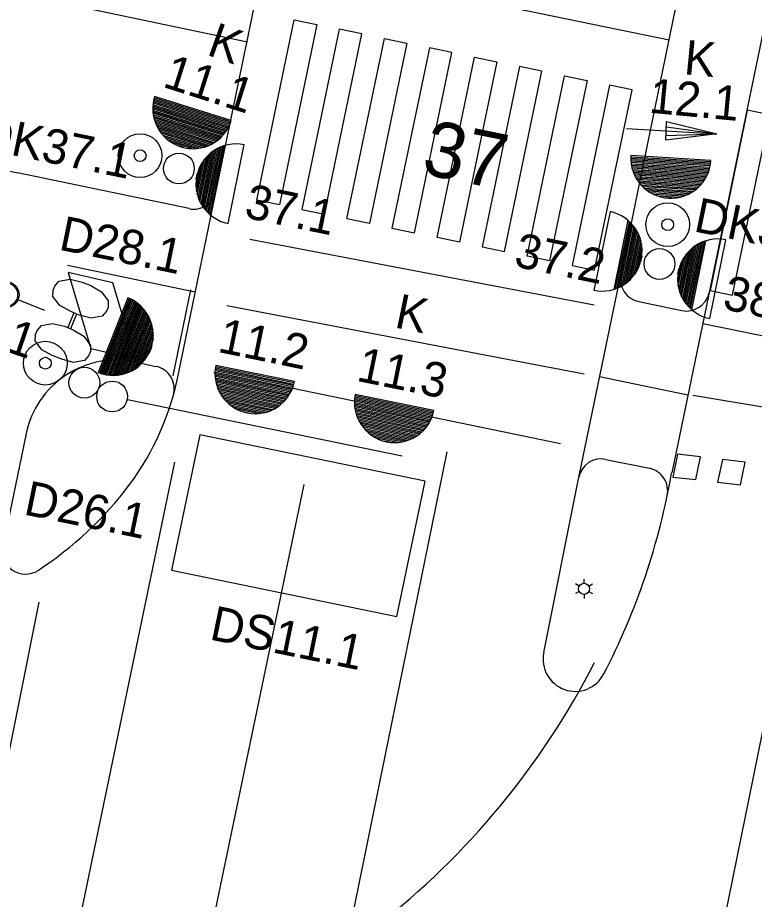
# Model space of a CAD drawing. Extents: x 81065 to 81486, y 452384 to 452681.
# Drawn here: x 81217.12 to 81233.14, y 452535 to 452554.16 of the extents above; entities that cross this region are included whole.
import ezdxf

# ---------------------------------------------------------------- set-up
doc = ezdxf.new("R2010")
doc.units = 0
for name, color, linetype in [('B-BH-IE-MEUBILAIR_WEGMEUBILAIR_LICHTMAST-S', 7, 'Continuous'), ('B-BH-VH-KANTOPSLUITING-GV', 7, 'Continuous'), ('B-WE-VW-MARKERING_DWARS_DRIEHOEK_5050-G', 7, 'Continuous'), ('B-WE-VW-MARKERING_DWARS_OVERSTEEK_BLOKSTREEP50-G', 7, 'Continuous'), ('B-WE-VW-MARKERING_DWARS_OVERSTEEK_KANALISATIESTREEP50_010-G', 7, 'Continuous'), ('B-WE-VW-MARKERING_DWARS_OVERSTEEK_VOETGANGERS-G', 7, 'Continuous'), ('B-WE-VW-MARKERING_DWARS_STOPSTREEP_020-G', 7, 'Continuous'), ('B-WE-VW-MARKERING_DWARS_STOPSTREEP_030-G', 7, 'Continuous'), ('B-WE-VW-MARKERING_LANGS_STREEP_11_010-G', 7, 'Continuous'), ('B-WE-VW-MARKERING_LANGS_STREEP_13_010-G', 7, 'Continuous'), ('B-WE-VW-MARKERING_LANGS_STREEP_DOORGETROKKEN_010-G', 7, 'Continuous'), ('N-OI-KL-VRI_LUS_DETECTIE-G', 7, 'Continuous'), ('N-OI-KL-VRI_LUS_DETECTIE-T18', 7, 'Continuous'), ('N-OI-KL-VRI_LUS_DETECTIE_SELECTIEF-G', 7, 'Continuous'), ('N-OI-KL-VRI_LUS_DETECTIE_SELECTIEF-T18', 7, 'Continuous'), ('N-WE-VW-VRI_ARMATUUR-S', 7, 'Continuous'), ('N-WE-VW-VRI_ARMATUUR-T18', 7, 'Continuous'), ('N-WE-VW-VRI_LIGGER-G', 7, 'Continuous'), ('N-WE-VW-VRI_MAST-S', 7, 'Continuous'), ('N-WE-VW-VRI_RICHTINGNUMMER-T25', 7, 'Continuous')]:
    doc.layers.add(name, color=color, linetype=linetype)

msp = doc.modelspace()

# ---------------------------------------------------------------- linework, layer by layer
at = {"layer": 'B-BH-IE-MEUBILAIR_WEGMEUBILAIR_LICHTMAST-S'}
for p, q in [((81229.331, 452541.807), (81229.253, 452541.852)), ((81229.435, 452541.867), (81229.435, 452541.957)), ((81229.539, 452541.807), (81229.617, 452541.852)), ((81229.331, 452541.687), (81229.253, 452541.642)), ((81229.539, 452541.687), (81229.617, 452541.642)), ((81229.435, 452541.627), (81229.435, 452541.537))]:
    msp.add_line(p, q, dxfattribs=at)
msp.add_circle((81229.435, 452541.747), 0.12, dxfattribs=at)
at = {"layer": 'B-BH-VH-KANTOPSLUITING-GV'}
for p, q in [((81246.695, 452618.418), (81232.053, 452547.692)), ((81221.337, 452549.903), (81232.532, 452604.152)), ((81230.235, 452548.568), (81237.12, 452582.041)), ((81222.116, 452553.622), (81217.899, 452554.505)), ((81220.847, 452550.006), (81217.121, 452550.785)), ((81220.618, 452546.416), (81221.337, 452549.903)), ((81229.291, 452544.027), (81230.235, 452548.568)), ((81230.625, 452547.986), (81231.563, 452547.793)), ((81232.053, 452547.692), (81231.343, 452544.264)), ((81219.676, 452546.675), (81220.129, 452546.58)), ((81217.307, 452545.121), (81216.802, 452542.667)), ((81229.912, 452544.56), (81230.855, 452544.365)), ((81228.559, 452540.362), (81229.291, 452544.027))]:
    msp.add_line(p, q, dxfattribs=at)
for centre, radius, start, end in [((81220.193, 452565.467), 15, 214.3113, 258.1811), ((81220.949, 452550.495), 0.5, 258.1811, 348.3405), ((81230.726, 452548.476), 0.5, 168.3752, 258.3405), ((81231.664, 452548.282), 0.5, 258.3405, 348.3032), ((81219.266, 452544.717), 2, 78.1811, 168.3405), ((81220.026, 452546.09), 0.5, 344.3095, 78.1848), ((81214.747, 452547.574), 5.984, 323.4532, 348.8476), ((81229.81, 452544.07), 0.5, 78.3405, 168.2612), ((81230.754, 452543.875), 0.5, 348.2982, 78.3405), ((81216.556, 452546.816), 15, 332.5325, 350.2091), ((81213.171, 452548.832), 8, 303.3255, 322.9313), ((81217.291, 452542.566), 0.5, 168.3612, 303.3255), ((81229.244, 452540.22), 0.7, 168.3405, 332.5325)]:
    msp.add_arc(centre, radius, start, end, dxfattribs=at)
at = {"layer": 'B-WE-VW-MARKERING_DWARS_DRIEHOEK_5050-G'}
msp.add_lwpolyline([(81216.305, 452535.066), (81217.587, 452541.459)], dxfattribs=at)
at = {"layer": 'B-WE-VW-MARKERING_DWARS_OVERSTEEK_BLOKSTREEP50-G'}
for p, q in [((81222.168, 452549.344), (81229.654, 452547.914)), ((81232.02, 452547.512), (81237.759, 452546.324))]:
    msp.add_line(p, q, dxfattribs=at)
msp.add_lwpolyline([(81228.924, 452544.895), (81221.384, 452546.457)], dxfattribs=at)
for points in [[(81231.468, 452544.67), (81231.366, 452544.176), (81231.866, 452544.122), (81231.967, 452544.616)], [(81232.442, 452544.559), (81232.34, 452544.065), (81232.839, 452544.007), (81232.94, 452544.501)]]:
    msp.add_lwpolyline(points, close=True, dxfattribs=at)
at = {"layer": 'B-WE-VW-MARKERING_DWARS_OVERSTEEK_KANALISATIESTREEP50_010-G'}
for p, q in [((81221.671, 452547.901), (81229.441, 452546.418)), ((81231.802, 452545.953), (81237.4, 452545.029))]:
    msp.add_line(p, q, dxfattribs=at)
at = {"layer": 'B-WE-VW-MARKERING_DWARS_OVERSTEEK_VOETGANGERS-G'}
for points in [[(81223.625, 452554.008), (81222.812, 452550.091), (81222.322, 452550.193), (81223.136, 452554.109)], [(81223.791, 452549.888), (81224.605, 452553.805), (81224.115, 452553.906), (81223.301, 452549.99)], [(81225.584, 452553.602), (81224.77, 452549.685), (81224.281, 452549.787), (81225.094, 452553.703)], [(81225.749, 452549.483), (81226.563, 452553.399), (81226.073, 452553.5), (81225.26, 452549.584)], [(81227.542, 452553.196), (81226.729, 452549.28), (81226.239, 452549.381), (81227.053, 452553.297)], [(81227.708, 452549.077), (81228.521, 452552.993), (81228.032, 452553.095), (81227.218, 452549.178)], [(81229.501, 452552.79), (81228.687, 452548.874), (81228.197, 452548.975), (81229.011, 452552.892)], [(81229.666, 452548.671), (81230.48, 452552.587), (81229.99, 452552.689), (81229.177, 452548.773)], [(81232.984, 452552.147), (81232.174, 452548.23), (81232.663, 452548.128), (81233.474, 452552.045)]]:
    msp.add_lwpolyline(points, close=True, dxfattribs=at)
at = {"layer": 'B-WE-VW-MARKERING_DWARS_STOPSTREEP_020-G'}
msp.add_line((81220.88, 452548.24), (81220.497, 452546.377), dxfattribs=at)
at = {"layer": 'B-WE-VW-MARKERING_DWARS_STOPSTREEP_030-G'}
msp.add_line((81222.489, 452555.483), (81231.285, 452553.673), dxfattribs=at)
at = {"layer": 'B-WE-VW-MARKERING_LANGS_STREEP_11_010-G'}
for p, q in [((81223.459, 452529.995), (81226.459, 452544.722)), ((81217.884, 452531.728), (81220.537, 452544.499))]:
    msp.add_line(p, q, dxfattribs=at)
msp.add_arc((81214.36, 452547.994), 17.2, 307.9185, 332.8561, dxfattribs=at)
at = {"layer": 'B-WE-VW-MARKERING_LANGS_STREEP_13_010-G'}
for p, q in [((81223.344, 452544.01), (81216.529, 452511.342)), ((81233.846, 452541.285), (81227.841, 452511.692))]:
    msp.add_line(p, q, dxfattribs=at)
at = {"layer": 'B-WE-VW-MARKERING_LANGS_STREEP_DOORGETROKKEN_010-G'}
for p, q in [((81220.979, 452548.19), (81218.205, 452548.77)), ((81231.693, 452545.956), (81229.774, 452546.354))]:
    msp.add_line(p, q, dxfattribs=at)
at = {"layer": 'N-OI-KL-VRI_LUS_DETECTIE-G'}
for p, q in [((81218.218, 452548.618), (81218.713, 452546.969)), ((81219.192, 452548.393), (81218.218, 452548.618)), ((81219.686, 452546.744), (81219.192, 452548.393)), ((81218.713, 452546.969), (81219.686, 452546.744))]:
    msp.add_line(p, q, dxfattribs=at)
at = {"layer": 'N-OI-KL-VRI_LUS_DETECTIE_SELECTIEF-G'}
for p, q in [((81221.081, 452545.092), (81220.465, 452542.155)), ((81225.983, 452544.084), (81221.081, 452545.092)), ((81225.368, 452541.145), (81225.983, 452544.084)), ((81220.465, 452542.155), (81225.368, 452541.145))]:
    msp.add_line(p, q, dxfattribs=at)
at = {"layer": 'N-WE-VW-VRI_ARMATUUR-S'}
for p, q in [((81221.746, 452551.863), (81220.083, 452552.384)), ((81221.755, 452551.892), (81220.092, 452552.415)), ((81221.766, 452551.92), (81220.1, 452552.443)), ((81221.66, 452551.699), (81220.06, 452552.204)), ((81221.679, 452551.727), (81220.061, 452552.234)), ((81221.693, 452551.754), (81220.063, 452552.264)), ((81221.707, 452551.779), (81220.067, 452552.297)), ((81221.722, 452551.808), (81220.071, 452552.325)), ((81221.734, 452551.836), (81220.077, 452552.354)), ((81221.643, 452551.675), (81220.059, 452552.171)), ((81221.625, 452551.647), (81220.06, 452552.14)), ((81221.605, 452551.624), (81220.063, 452552.109)), ((81221.584, 452551.6), (81220.066, 452552.078)), ((81221.561, 452551.576), (81220.071, 452552.044)), ((81221.537, 452551.551), (81220.078, 452552.01)), ((81221.512, 452551.528), (81220.083, 452551.977)), ((81221.485, 452551.505), (81220.092, 452551.943)), ((81221.456, 452551.483), (81220.103, 452551.908)), ((81221.425, 452551.461), (81220.116, 452551.872)), ((81221.393, 452551.439), (81220.131, 452551.836)), ((81221.358, 452551.419), (81220.148, 452551.8)), ((81231.21, 452551.497), (81231.231, 452551.898)), ((81231.231, 452551.898), (81232.325, 452551.631)), ((81221.32, 452551.4), (81220.166, 452551.76)), ((81221.28, 452551.381), (81220.19, 452551.723)), ((81221.235, 452551.361), (81220.217, 452551.682)), ((81221.188, 452551.347), (81220.245, 452551.643)), ((81221.133, 452551.331), (81220.282, 452551.598)), ((81230.358, 452551.749), (81232.325, 452551.631)), ((81232.325, 452551.631), (81231.21, 452551.497)), ((81231.216, 452551.595), (81232.325, 452551.631)), ((81231.226, 452551.784), (81232.325, 452551.631)), ((81221.073, 452551.32), (81220.325, 452551.553)), ((81221.001, 452551.311), (81220.381, 452551.504)), ((81220.906, 452551.31), (81220.455, 452551.449)), ((81220.733, 452551.333), (81220.609, 452551.369)), ((81221.108, 452550.112), (81221.339, 452551.232)), ((81221.132, 452550.074), (81221.373, 452551.259)), ((81221.156, 452550.038), (81221.41, 452551.281)), ((81221.178, 452550.006), (81221.446, 452551.302)), ((81221.203, 452549.974), (81221.48, 452551.319)), ((81221.228, 452549.948), (81221.514, 452551.337)), ((81221.254, 452549.92), (81221.548, 452551.351)), ((81221.279, 452549.896), (81221.581, 452551.363)), ((81221.305, 452549.874), (81221.614, 452551.372)), ((81221.695, 452549.682), (81222.046, 452551.396)), ((81221.027, 452550.313), (81221.183, 452551.08)), ((81221.045, 452550.252), (81221.225, 452551.127)), ((81221.066, 452550.201), (81221.265, 452551.167)), ((81221.084, 452550.154), (81221.302, 452551.201)), ((81232.195, 452551.052), (81230.449, 452551.157)), ((81232.183, 452550.962), (81230.449, 452551.064)), ((81232.192, 452551.022), (81230.45, 452551.124)), ((81232.188, 452550.992), (81230.45, 452551.094)), ((81232.178, 452550.933), (81230.452, 452551.034)), ((81221, 452550.478), (81221.095, 452550.939)), ((81221.011, 452550.383), (81221.142, 452551.019)), ((81232.172, 452550.901), (81230.455, 452551.006)), ((81232.165, 452550.871), (81230.459, 452550.974)), ((81232.157, 452550.844), (81230.465, 452550.943)), ((81232.146, 452550.812), (81230.47, 452550.915)), ((81232.135, 452550.783), (81230.477, 452550.882)), ((81232.125, 452550.757), (81230.489, 452550.852)), ((81221.005, 452550.651), (81221.029, 452550.779)), ((81232.111, 452550.726), (81230.497, 452550.823)), ((81232.095, 452550.697), (81230.507, 452550.792)), ((81232.078, 452550.668), (81230.52, 452550.762)), ((81232.062, 452550.639), (81230.534, 452550.731)), ((81232.042, 452550.61), (81230.547, 452550.7)), ((81232.022, 452550.581), (81230.566, 452550.669)), ((81231.999, 452550.553), (81230.585, 452550.637)), ((81231.975, 452550.522), (81230.605, 452550.606)), ((81231.95, 452550.496), (81230.629, 452550.575)), ((81231.919, 452550.467), (81230.652, 452550.543)), ((81231.887, 452550.439), (81230.68, 452550.51)), ((81231.855, 452550.411), (81230.714, 452550.479)), ((81231.815, 452550.381), (81230.748, 452550.445)), ((81231.773, 452550.356), (81230.786, 452550.415)), ((81231.721, 452550.33), (81230.834, 452550.382)), ((81231.668, 452550.302), (81230.886, 452550.347)), ((81231.598, 452550.276), (81230.95, 452550.313)), ((81231.508, 452550.251), (81231.036, 452550.278)), ((81231.334, 452550.23), (81231.205, 452550.238)), ((81230, 452549.943), (81229.648, 452548.23)), ((81230.389, 452549.752), (81230.081, 452548.253)), ((81230.415, 452549.729), (81230.113, 452548.263)), ((81230.441, 452549.706), (81230.146, 452548.275)), ((81230.467, 452549.678), (81230.18, 452548.289)), ((81230.492, 452549.651), (81230.214, 452548.306)), ((81230.516, 452549.62), (81230.249, 452548.324)), ((81230.539, 452549.587), (81230.284, 452548.344)), ((81230.562, 452549.552), (81230.322, 452548.366)), ((81230.586, 452549.513), (81230.356, 452548.394)), ((81230.61, 452549.472), (81230.393, 452548.425)), ((81230.628, 452549.425), (81230.429, 452548.458)), ((81230.649, 452549.374), (81230.469, 452548.498)), ((81230.667, 452549.313), (81230.512, 452548.546)), ((81231.778, 452547.809), (81232.086, 452549.308)), ((81232.167, 452547.618), (81232.519, 452549.331)), ((81230.683, 452549.242), (81230.553, 452548.606)), ((81230.695, 452549.148), (81230.6, 452548.687)), ((81231.557, 452548.089), (81231.774, 452549.136)), ((81231.581, 452548.048), (81231.811, 452549.167)), ((81231.605, 452548.009), (81231.845, 452549.195)), ((81231.628, 452547.974), (81231.883, 452549.217)), ((81231.651, 452547.941), (81231.918, 452549.237)), ((81231.675, 452547.91), (81231.953, 452549.254)), ((81231.7, 452547.883), (81231.987, 452549.272)), ((81231.726, 452547.855), (81232.021, 452549.286)), ((81231.752, 452547.832), (81232.054, 452549.298)), ((81230.69, 452548.974), (81230.665, 452548.847)), ((81231.484, 452548.319), (81231.614, 452548.954)), ((81231.5, 452548.248), (81231.655, 452549.015)), ((81231.518, 452548.187), (81231.698, 452549.063)), ((81231.539, 452548.136), (81231.738, 452549.103)), ((81231.472, 452548.413), (81231.567, 452548.874)), ((81231.477, 452548.587), (81231.502, 452548.714)), ((81217.927, 452548.323), (81218.02, 452548.428)), ((81218.02, 452548.428), (81218.26, 452548.472)), ((81218.26, 452548.472), (81218.524, 452548.412)), ((81218.524, 452548.412), (81218.714, 452548.335)), ((81217.889, 452548.099), (81217.891, 452548.238)), ((81217.891, 452548.238), (81217.927, 452548.323)), ((81218.714, 452548.335), (81218.945, 452548.196)), ((81218.945, 452548.196), (81219.088, 452548.002)), ((81217.14, 452548.024), (81217.708, 452547.8)), ((81218.036, 452547.9), (81217.889, 452548.099)), ((81219.518, 452548.068), (81218.873, 452546.444)), ((81219.546, 452548.057), (81218.902, 452546.434)), ((81219.574, 452548.045), (81218.931, 452546.424)), ((81219.6, 452548.029), (81218.959, 452546.416)), ((81219.629, 452548.016), (81218.988, 452546.409)), ((81219.655, 452547.999), (81219.017, 452546.401)), ((81219.681, 452547.984), (81219.048, 452546.395)), ((81219.704, 452547.967), (81219.079, 452546.392)), ((81219.088, 452548.002), (81219.089, 452547.86)), ((81218.262, 452547.779), (81218.036, 452547.9)), ((81218.461, 452547.694), (81218.262, 452547.779)), ((81219.051, 452547.778), (81218.958, 452547.671)), ((81219.089, 452547.86), (81219.051, 452547.778)), ((81219.73, 452547.946), (81219.109, 452546.387)), ((81219.755, 452547.928), (81219.14, 452546.384)), ((81219.779, 452547.908), (81219.173, 452546.384)), ((81219.803, 452547.885), (81219.202, 452546.384)), ((81219.824, 452547.864), (81219.235, 452546.384)), ((81219.846, 452547.837), (81219.27, 452546.387)), ((81219.871, 452547.813), (81219.302, 452546.391)), ((81219.89, 452547.786), (81219.337, 452546.393)), ((81218.345, 452547.743), (81218.214, 452547.424)), ((81218.402, 452547.717), (81218.274, 452547.396)), ((81218.717, 452547.625), (81218.461, 452547.694)), ((81218.958, 452547.671), (81218.717, 452547.625)), ((81219.911, 452547.756), (81219.373, 452546.401)), ((81219.933, 452547.727), (81219.408, 452546.408)), ((81219.952, 452547.693), (81219.444, 452546.418)), ((81219.972, 452547.661), (81219.48, 452546.433)), ((81219.987, 452547.624), (81219.52, 452546.445)), ((81220.005, 452547.583), (81219.559, 452546.459)), ((81217.544, 452547.361), (81217.638, 452547.466)), ((81217.638, 452547.466), (81217.877, 452547.51)), ((81217.877, 452547.51), (81218.139, 452547.451)), ((81218.139, 452547.451), (81218.329, 452547.376)), ((81220.022, 452547.543), (81219.599, 452546.482)), ((81220.036, 452547.496), (81219.64, 452546.504)), ((81220.047, 452547.45), (81219.681, 452546.53)), ((81220.06, 452547.392), (81219.729, 452546.565)), ((81217.502, 452547.137), (81217.509, 452547.273)), ((81217.509, 452547.273), (81217.544, 452547.361)), ((81218.329, 452547.376), (81218.563, 452547.236)), ((81218.563, 452547.236), (81218.706, 452547.035)), ((81220.067, 452547.332), (81219.778, 452546.604)), ((81220.07, 452547.259), (81219.83, 452546.655)), ((81217.65, 452546.939), (81217.502, 452547.137)), ((81218.706, 452547.035), (81218.703, 452546.899)), ((81220.065, 452547.165), (81219.89, 452546.724)), ((81217.875, 452546.816), (81217.65, 452546.939)), ((81218.079, 452546.735), (81217.875, 452546.816)), ((81218.669, 452546.816), (81218.576, 452546.709)), ((81218.703, 452546.899), (81218.669, 452546.816)), ((81220.028, 452546.992), (81219.982, 452546.872)), ((81218.331, 452546.664), (81218.079, 452546.735)), ((81218.576, 452546.709), (81218.331, 452546.664)), ((81223.095, 452546.102), (81221.411, 452546.45)), ((81223.107, 452546.132), (81221.412, 452546.479)), ((81223.116, 452546.161), (81221.415, 452546.509)), ((81223.126, 452546.189), (81221.418, 452546.539)), ((81223.132, 452546.219), (81221.424, 452546.57)), ((81223.139, 452546.248), (81221.429, 452546.6)), ((81223.084, 452546.075), (81221.411, 452546.418)), ((81223.072, 452546.047), (81221.411, 452546.387)), ((81223.057, 452546.018), (81221.414, 452546.358)), ((81223.042, 452545.992), (81221.416, 452546.325)), ((81223.027, 452545.963), (81221.42, 452546.293)), ((81223.01, 452545.938), (81221.426, 452546.263)), ((81222.991, 452545.911), (81221.432, 452546.233)), ((81222.97, 452545.885), (81221.44, 452546.199)), ((81222.949, 452545.858), (81221.451, 452546.166)), ((81222.927, 452545.832), (81221.459, 452546.134)), ((81222.902, 452545.807), (81221.472, 452546.101)), ((81222.875, 452545.781), (81221.486, 452546.067)), ((81222.847, 452545.757), (81221.503, 452546.033)), ((81222.817, 452545.732), (81221.521, 452545.999)), ((81222.785, 452545.708), (81221.542, 452545.964)), ((81222.748, 452545.685), (81221.564, 452545.927)), ((81222.711, 452545.662), (81221.591, 452545.892)), ((81222.668, 452545.638), (81221.622, 452545.853)), ((81226.148, 452545.533), (81224.448, 452545.881)), ((81226.158, 452545.561), (81224.451, 452545.911)), ((81226.164, 452545.591), (81224.456, 452545.942)), ((81226.172, 452545.62), (81224.461, 452545.972)), ((81222.623, 452545.619), (81221.655, 452545.818)), ((81222.569, 452545.597), (81221.695, 452545.777)), ((81222.511, 452545.581), (81221.743, 452545.737)), ((81222.44, 452545.565), (81221.804, 452545.694)), ((81226.116, 452545.447), (81224.443, 452545.79)), ((81226.139, 452545.504), (81224.444, 452545.851)), ((81226.128, 452545.474), (81224.444, 452545.822)), ((81226.105, 452545.419), (81224.444, 452545.759)), ((81226.089, 452545.39), (81224.446, 452545.73)), ((81226.075, 452545.364), (81224.448, 452545.697)), ((81226.06, 452545.335), (81224.452, 452545.665)), ((81222.346, 452545.554), (81221.883, 452545.647)), ((81222.171, 452545.559), (81222.044, 452545.583)), ((81226.042, 452545.31), (81224.458, 452545.635)), ((81226.023, 452545.283), (81224.464, 452545.605)), ((81226.003, 452545.257), (81224.473, 452545.571)), ((81225.982, 452545.23), (81224.483, 452545.538)), ((81225.959, 452545.204), (81224.492, 452545.506)), ((81225.935, 452545.179), (81224.505, 452545.473)), ((81225.908, 452545.153), (81224.519, 452545.439)), ((81225.879, 452545.129), (81224.536, 452545.405)), ((81225.85, 452545.104), (81224.554, 452545.371)), ((81225.817, 452545.08), (81224.574, 452545.336)), ((81225.781, 452545.057), (81224.596, 452545.299)), ((81225.744, 452545.034), (81224.624, 452545.264)), ((81225.701, 452545.01), (81224.655, 452545.225)), ((81225.655, 452544.991), (81224.687, 452545.19)), ((81225.602, 452544.969), (81224.728, 452545.149)), ((81225.543, 452544.953), (81224.776, 452545.109)), ((81225.472, 452544.937), (81224.836, 452545.066)), ((81225.378, 452544.925), (81224.915, 452545.019)), ((81225.204, 452544.931), (81225.077, 452544.955))]:
    msp.add_line(p, q, dxfattribs=at)
for centre, radius in [((81219.784, 452551.157), 0.475), ((81219.784, 452551.157), 0.128), ((81231.255, 452549.659), 0.475), ((81231.255, 452549.659), 0.128), ((81216.865, 452548.137), 0.286), ((81216.865, 452548.137), 0.256), ((81217.724, 452546.649), 0.475), ((81217.724, 452546.649), 0.128)]:
    msp.add_circle(centre, radius, dxfattribs=at)
for centre, start, end in [((81220.933, 452552.182), 162.5457, 342.5457), ((81221.871, 452550.539), 78.375, 258.375), ((81231.323, 452551.105), 176.5685, 356.5685), ((81229.824, 452549.087), 258.375, 78.375), ((81232.343, 452548.474), 78.375, 258.375), ((81219.196, 452547.256), 248.2738, 68.2738), ((81222.284, 452546.424), 168.375, 348.375), ((81225.317, 452545.796), 168.375, 348.375)]:
    msp.add_arc(centre, 0.873, start, end, dxfattribs=at)
at = {"layer": 'N-WE-VW-VRI_LIGGER-G'}
msp.add_line((81219.511, 452545.86), (81225.479, 452544.633), dxfattribs=at)
at = {"layer": 'N-WE-VW-VRI_MAST-S'}
for centre in [(81220.627, 452550.877), (81231.076, 452548.804), (81218.572, 452546.225), (81219.175, 452545.925)]:
    msp.add_circle(centre, 0.335, dxfattribs=at)

# ---------------------------------------------------------------- texts
at = {"layer": 'N-OI-KL-VRI_LUS_DETECTIE-T18'}
for s, p in [('D28.1', (81217.993, 452549.119)), ('D26.1', (81217.229, 452543.367))]:
    msp.add_text(s, height=0.75, rotation=348.3917, dxfattribs=at).set_placement(p)
at = {"layer": 'N-OI-KL-VRI_LUS_DETECTIE_SELECTIEF-T18'}
msp.add_text('DS11.1', height=0.75, rotation=348.3917, dxfattribs=at).set_placement((81221.271, 452540.651))
at = {"layer": 'N-WE-VW-VRI_ARMATUUR-S'}
for rotation, p in [(340.4338, (81221.207, 452553.356)), (354.4158, (81231.59, 452552.929)), (348.3627, (81225.293, 452547.43))]:
    msp.add_text('K', height=0.75, rotation=rotation, dxfattribs=at).set_placement(p)
at = {"layer": 'N-WE-VW-VRI_ARMATUUR-T18'}
for s, rotation, p in [('11.1', 342.3001, (81220.249, 452552.659)), ('12.1', 354.6433, (81230.831, 452552.093)), ('DK37.1', 348.3917, (81216.239, 452551.324)), ('37.1', 348.3917, (81222.026, 452549.817)), ('DK37.2', 348.3917, (81231.796, 452549.518)), ('37.2', 348.3917, (81227.887, 452548.756)), ('38.1', 348.3917, (81232.424, 452547.83)), ('DK28.1', 341.0636, (81214.194, 452547.821)), ('11.2', 348.3917, (81221.447, 452546.898)), ('11.3', 348.3917, (81224.465, 452546.27))]:
    msp.add_text(s, height=0.75, rotation=rotation, dxfattribs=at).set_placement(p)
at = {"layer": 'N-WE-VW-VRI_RICHTINGNUMMER-T25'}
msp.add_text('37', height=1.2, rotation=348.3917, dxfattribs=at).set_placement((81225.872, 452550.773))

doc.saveas('drawing.dxf')
